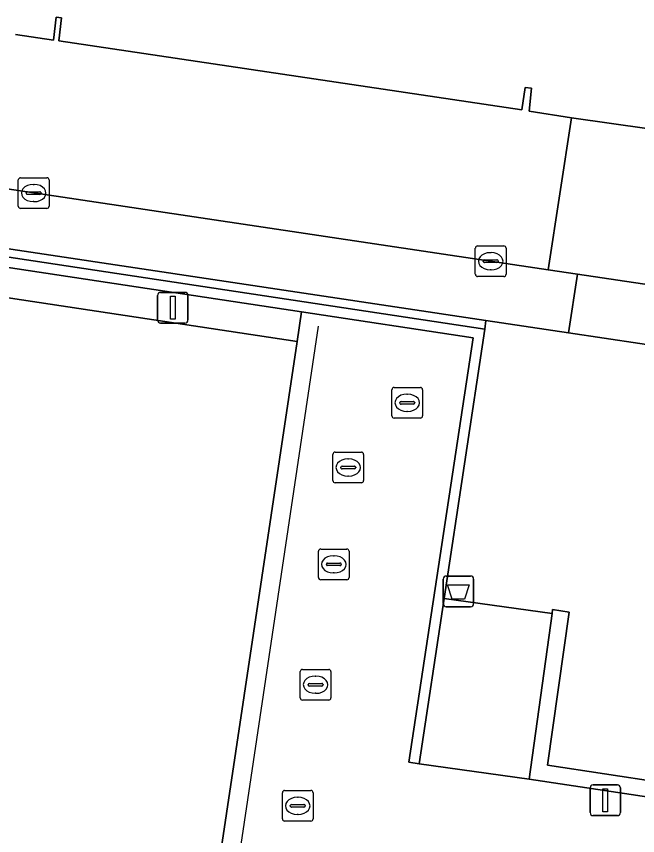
# Model space of a CAD drawing. Extents: x 164148 to 165261, y 382513 to 383432.
# Drawn here: x 164889.35 to 164909.59, y 382766.85 to 382793.54 of the extents above; entities that cross this region are included whole.
import ezdxf

# ---------------------------------------------------------------- set-up
doc = ezdxf.new("R2010")
doc.units = 0
for name, color, linetype in [('IMGEO_Afvalbak', 7, 'Continuous'), ('IMGEO_Groenvoorziening', 7, 'Continuous'), ('IMGEO_Hek', 7, 'Continuous'), ('IMGEO_Kolk', 7, 'Continuous'), ('IMGEO_Lichtmast', 7, 'Continuous'), ('IMGEO_Muur', 7, 'Continuous'), ('IMGEO_Rijbaan_lokaal_open', 7, 'Continuous'), ('IMGEO_Terreindeel_open', 7, 'Continuous'), ('IMGEO_Voetpad_op_trap', 7, 'Continuous'), ('IMGEO_Voetpad_open', 7, 'Continuous')]:
    doc.layers.add(name, color=color, linetype=linetype)

msp = doc.modelspace()

# ---------------------------------------------------------------- linework, layer by layer
at = {"layer": 'IMGEO_Afvalbak'}
for p, q in [((164903.253, 382774.409), (164903.253, 382775.209)), ((164903.253, 382775.209), (164903.253, 382774.409)), ((164903.353, 382775.309), (164904.143, 382775.309)), ((164904.143, 382775.309), (164903.353, 382775.309)), ((164904.243, 382775.209), (164904.243, 382774.409)), ((164904.243, 382774.409), (164904.243, 382775.209)), ((164904.143, 382774.309), (164903.353, 382774.309)), ((164903.353, 382774.309), (164904.143, 382774.309))]:
    msp.add_line(p, q, dxfattribs=at)
msp.add_lwpolyline([(164903.396, 382775.023), (164904.1, 382775.023), (164903.951, 382774.553), (164903.545, 382774.553), (164903.396, 382775.023)], dxfattribs=at)
for centre, start, end in [((164903.353, 382775.209), 90, 180), ((164903.353, 382775.209), 90, 180), ((164904.143, 382775.209), 0, 90), ((164904.143, 382775.209), 360, 90), ((164903.353, 382774.409), 180, 270), ((164903.353, 382774.409), 180, 270), ((164904.143, 382774.409), 270, 0), ((164904.143, 382774.409), 270, 0)]:
    msp.add_arc(centre, 0.1, start, end, dxfattribs=at)
at = {"layer": 'IMGEO_Groenvoorziening'}
for points in [[(164792.252, 382800.363), (164904.609, 382783.355), (164904.645, 382783.638), (164789.299, 382800.968)], [(164889.319, 382792.957), (164890.552, 382792.773), (164890.644, 382793.524), (164890.816, 382793.499), (164890.733, 382792.751), (164905.819, 382790.501), (164905.92, 382791.228), (164906.134, 382791.201), (164906.055, 382790.454), (164907.433, 382790.237), (164911.187, 382789.711)]]:
    msp.add_lwpolyline(points, dxfattribs=at)
at = {"layer": 'IMGEO_Hek'}
msp.add_lwpolyline([(164899.183, 382783.446), (164888.424, 382711.456), (164849.165, 382717.337)], dxfattribs=at)
at = {"layer": 'IMGEO_Kolk'}
for p, q in [((164889.409, 382787.362), (164889.409, 382788.214)), ((164889.484, 382788.288), (164890.336, 382788.288)), ((164890.41, 382788.214), (164890.41, 382787.362)), ((164889.897, 382788.068), (164889.922, 382788.068)), ((164889.668, 382787.782), (164889.668, 382787.794)), ((164890.106, 382787.745), (164889.708, 382787.745)), ((164889.711, 382787.831), (164890.109, 382787.831)), ((164890.152, 382787.794), (164890.152, 382787.782)), ((164889.92, 382787.508), (164889.895, 382787.508)), ((164890.336, 382787.288), (164889.484, 382787.288)), ((164904.374, 382786.066), (164905.226, 382786.066)), ((164904.299, 382785.14), (164904.299, 382785.992)), ((164904.787, 382785.846), (164904.812, 382785.846)), ((164905.3, 382785.992), (164905.3, 382785.14)), ((164904.558, 382785.56), (164904.558, 382785.572)), ((164904.996, 382785.523), (164904.598, 382785.523)), ((164904.601, 382785.609), (164904.999, 382785.609)), ((164905.042, 382785.572), (164905.042, 382785.56)), ((164904.81, 382785.286), (164904.785, 382785.286)), ((164905.226, 382785.066), (164904.374, 382785.066)), ((164901.581, 382780.528), (164901.581, 382781.38)), ((164901.656, 382781.454), (164902.508, 382781.454)), ((164902.069, 382781.234), (164902.094, 382781.234)), ((164902.582, 382781.38), (164902.582, 382780.528)), ((164901.883, 382780.997), (164902.281, 382780.997)), ((164901.84, 382780.948), (164901.84, 382780.96)), ((164902.278, 382780.911), (164901.88, 382780.911)), ((164902.324, 382780.96), (164902.324, 382780.948)), ((164902.508, 382780.454), (164901.656, 382780.454)), ((164902.092, 382780.674), (164902.067, 382780.674)), ((164899.658, 382778.42), (164899.658, 382779.272)), ((164899.733, 382779.346), (164900.585, 382779.346)), ((164900.146, 382779.126), (164900.171, 382779.126)), ((164900.659, 382779.272), (164900.659, 382778.42)), ((164899.917, 382778.84), (164899.917, 382778.852)), ((164899.96, 382778.889), (164900.358, 382778.889)), ((164900.401, 382778.852), (164900.401, 382778.84)), ((164900.355, 382778.803), (164899.957, 382778.803)), ((164900.169, 382778.566), (164900.144, 382778.566)), ((164900.585, 382778.346), (164899.733, 382778.346)), ((164899.261, 382776.19), (164900.113, 382776.19)), ((164899.186, 382775.264), (164899.186, 382776.116)), ((164899.674, 382775.97), (164899.699, 382775.97)), ((164900.187, 382776.116), (164900.187, 382775.264)), ((164899.445, 382775.684), (164899.445, 382775.696)), ((164899.883, 382775.647), (164899.485, 382775.647)), ((164899.488, 382775.733), (164899.886, 382775.733)), ((164899.929, 382775.696), (164899.929, 382775.684)), ((164899.697, 382775.41), (164899.672, 382775.41)), ((164900.113, 382775.19), (164899.261, 382775.19)), ((164898.594, 382771.342), (164898.594, 382772.194)), ((164898.669, 382772.268), (164899.521, 382772.268)), ((164899.595, 382772.194), (164899.595, 382771.342)), ((164899.082, 382772.048), (164899.107, 382772.048)), ((164898.853, 382771.762), (164898.853, 382771.774)), ((164899.291, 382771.725), (164898.893, 382771.725)), ((164898.896, 382771.811), (164899.294, 382771.811)), ((164899.337, 382771.774), (164899.337, 382771.762)), ((164899.105, 382771.488), (164899.08, 382771.488)), ((164899.521, 382771.268), (164898.669, 382771.268)), ((164898.012, 382767.396), (164898.012, 382768.248)), ((164898.087, 382768.322), (164898.939, 382768.322)), ((164899.013, 382768.248), (164899.013, 382767.396)), ((164898.5, 382768.102), (164898.525, 382768.102)), ((164898.271, 382767.816), (164898.271, 382767.828)), ((164898.709, 382767.779), (164898.311, 382767.779)), ((164898.314, 382767.865), (164898.712, 382767.865)), ((164898.755, 382767.828), (164898.755, 382767.816)), ((164898.523, 382767.542), (164898.498, 382767.542)), ((164898.939, 382767.322), (164898.087, 382767.322))]:
    msp.add_line(p, q, dxfattribs=at)
for points in [[(164889.409, 382787.362), (164889.409, 382788.214)], [(164889.484, 382788.288), (164890.336, 382788.288)], [(164890.41, 382788.214), (164890.41, 382787.362)], [(164890.336, 382787.288), (164889.484, 382787.288)], [(164904.374, 382786.066), (164905.226, 382786.066)], [(164904.299, 382785.14), (164904.299, 382785.992)], [(164905.3, 382785.992), (164905.3, 382785.14)], [(164905.226, 382785.066), (164904.374, 382785.066)], [(164901.581, 382780.528), (164901.581, 382781.38)], [(164901.656, 382781.454), (164902.508, 382781.454)], [(164902.582, 382781.38), (164902.582, 382780.528)], [(164902.508, 382780.454), (164901.656, 382780.454)], [(164899.658, 382778.42), (164899.658, 382779.272)], [(164899.733, 382779.346), (164900.585, 382779.346)], [(164900.659, 382779.272), (164900.659, 382778.42)], [(164900.585, 382778.346), (164899.733, 382778.346)], [(164899.261, 382776.19), (164900.113, 382776.19)], [(164899.186, 382775.264), (164899.186, 382776.116)], [(164900.187, 382776.116), (164900.187, 382775.264)], [(164900.113, 382775.19), (164899.261, 382775.19)], [(164898.594, 382771.342), (164898.594, 382772.194)], [(164898.669, 382772.268), (164899.521, 382772.268)], [(164899.595, 382772.194), (164899.595, 382771.342)], [(164899.521, 382771.268), (164898.669, 382771.268)], [(164898.012, 382767.396), (164898.012, 382768.248)], [(164898.087, 382768.322), (164898.939, 382768.322)], [(164899.013, 382768.248), (164899.013, 382767.396)], [(164898.939, 382767.322), (164898.087, 382767.322)]]:
    msp.add_lwpolyline(points, dxfattribs=at)
for centre, radius, start, end in [((164889.486, 382788.212), 0.0765, 91.552, 178.448), ((164889.486, 382788.212), 0.0765, 91.552, 178.448), ((164890.334, 382788.212), 0.0765, 1.552, 88.448), ((164890.334, 382788.212), 0.0765, 1.552, 88.448), ((164889.708, 382787.791), 0.0403, 85.8775, 175.7526), ((164889.705, 382787.781), 0.0366, 178.938, 274.7102), ((164890.109, 382787.788), 0.043, 264.8664, 352.4533), ((164890.113, 382787.793), 0.0386, 1.7309, 96.639), ((164889.486, 382787.364), 0.0765, 181.552, 268.448), ((164889.486, 382787.364), 0.0765, 181.552, 268.448), ((164890.334, 382787.364), 0.0765, 271.552, 358.448), ((164890.334, 382787.364), 0.0765, 271.552, 358.448), ((164904.376, 382785.99), 0.0765, 91.552, 178.448), ((164904.376, 382785.99), 0.0765, 91.552, 178.448), ((164905.224, 382785.99), 0.0765, 1.552, 88.448), ((164905.224, 382785.99), 0.0765, 1.552, 88.448), ((164904.598, 382785.569), 0.0403, 85.8775, 175.7526), ((164904.595, 382785.559), 0.0366, 178.938, 274.7102), ((164904.999, 382785.566), 0.043, 264.8664, 352.4533), ((164905.003, 382785.571), 0.0386, 1.7309, 96.639), ((164904.376, 382785.142), 0.0765, 181.552, 268.448), ((164904.376, 382785.142), 0.0765, 181.552, 268.448), ((164905.224, 382785.142), 0.0765, 271.552, 358.448), ((164905.224, 382785.142), 0.0765, 271.552, 358.448), ((164901.658, 382781.378), 0.0765, 91.552, 178.448), ((164901.658, 382781.378), 0.0765, 91.552, 178.448), ((164902.506, 382781.378), 0.0765, 1.552, 88.448), ((164902.506, 382781.378), 0.0765, 1.552, 88.448), ((164901.88, 382780.957), 0.0403, 85.8775, 175.7526), ((164902.285, 382780.959), 0.0386, 1.7309, 96.639), ((164901.877, 382780.947), 0.0366, 178.938, 274.7102), ((164902.281, 382780.954), 0.043, 264.8664, 352.4533), ((164901.658, 382780.53), 0.0765, 181.552, 268.448), ((164901.658, 382780.53), 0.0765, 181.552, 268.448), ((164902.506, 382780.53), 0.0765, 271.552, 358.448), ((164902.506, 382780.53), 0.0765, 271.552, 358.448), ((164899.735, 382779.27), 0.0765, 91.552, 178.448), ((164899.735, 382779.27), 0.0765, 91.552, 178.448), ((164900.583, 382779.27), 0.0765, 1.552, 88.448), ((164900.583, 382779.27), 0.0765, 1.552, 88.448), ((164899.957, 382778.849), 0.0403, 85.8775, 175.7526), ((164899.954, 382778.839), 0.0366, 178.938, 274.7102), ((164900.358, 382778.846), 0.043, 264.8664, 352.4533), ((164900.362, 382778.851), 0.0386, 1.7309, 96.639), ((164899.735, 382778.422), 0.0765, 181.552, 268.448), ((164899.735, 382778.422), 0.0765, 181.552, 268.448), ((164900.583, 382778.422), 0.0765, 271.552, 358.448), ((164900.583, 382778.422), 0.0765, 271.552, 358.448), ((164899.263, 382776.114), 0.0765, 91.552, 178.448), ((164899.263, 382776.114), 0.0765, 91.552, 178.448), ((164900.111, 382776.114), 0.0765, 1.552, 88.448), ((164900.111, 382776.114), 0.0765, 1.552, 88.448), ((164899.485, 382775.693), 0.0403, 85.8775, 175.7526), ((164899.482, 382775.683), 0.0366, 178.938, 274.7102), ((164899.886, 382775.69), 0.043, 264.8664, 352.4533), ((164899.89, 382775.695), 0.0386, 1.7309, 96.639), ((164899.263, 382775.266), 0.0765, 181.552, 268.448), ((164899.263, 382775.266), 0.0765, 181.552, 268.448), ((164900.111, 382775.266), 0.0765, 271.552, 358.448), ((164900.111, 382775.266), 0.0765, 271.552, 358.448), ((164898.671, 382772.192), 0.0765, 91.552, 178.448), ((164898.671, 382772.192), 0.0765, 91.552, 178.448), ((164899.519, 382772.192), 0.0765, 1.552, 88.448), ((164899.519, 382772.192), 0.0765, 1.552, 88.448), ((164898.893, 382771.771), 0.0403, 85.8775, 175.7526), ((164898.89, 382771.761), 0.0366, 178.938, 274.7102), ((164899.294, 382771.768), 0.043, 264.8664, 352.4533), ((164899.298, 382771.773), 0.0386, 1.7309, 96.639), ((164898.671, 382771.344), 0.0765, 181.552, 268.448), ((164898.671, 382771.344), 0.0765, 181.552, 268.448), ((164899.519, 382771.344), 0.0765, 271.552, 358.448), ((164899.519, 382771.344), 0.0765, 271.552, 358.448), ((164898.089, 382768.246), 0.0765, 91.552, 178.448), ((164898.089, 382768.246), 0.0765, 91.552, 178.448), ((164898.937, 382768.246), 0.0765, 1.552, 88.448), ((164898.937, 382768.246), 0.0765, 1.552, 88.448), ((164898.311, 382767.825), 0.0403, 85.8775, 175.7526), ((164898.308, 382767.815), 0.0366, 178.938, 274.7102), ((164898.712, 382767.822), 0.043, 264.8664, 352.4533), ((164898.716, 382767.827), 0.0386, 1.7309, 96.639), ((164898.089, 382767.398), 0.0765, 181.552, 268.448), ((164898.089, 382767.398), 0.0765, 181.552, 268.448), ((164898.937, 382767.398), 0.0765, 271.552, 358.448), ((164898.937, 382767.398), 0.0765, 271.552, 358.448)]:
    msp.add_arc(centre, radius, start, end, dxfattribs=at)
for centre, major_axis, ratio, start_param, end_param in [((164889.896, 382787.788), (-0.387, 0.002), 0.722429, 4.712389, 7.853982), ((164889.921, 382787.788), (-0.39, 0.002), 0.717154, 1.570796, 4.712389), ((164904.786, 382785.566), (-0.387, 0.002), 0.722429, 4.712389, 7.853982), ((164904.811, 382785.566), (-0.39, 0.002), 0.717154, 1.570796, 4.712389), ((164902.068, 382780.954), (-0.387, 0.002), 0.722429, 4.712389, 7.853982), ((164902.093, 382780.954), (-0.39, 0.002), 0.717154, 1.570796, 4.712389), ((164900.145, 382778.846), (-0.387, 0.002), 0.722429, 4.712389, 7.853982), ((164900.17, 382778.846), (-0.39, 0.002), 0.717154, 1.570796, 4.712389), ((164899.673, 382775.69), (-0.387, 0.002), 0.722429, 4.712389, 7.853982), ((164899.698, 382775.69), (-0.39, 0.002), 0.717154, 1.570796, 4.712389), ((164899.081, 382771.768), (-0.387, 0.002), 0.722429, 4.712389, 7.853982), ((164899.106, 382771.768), (-0.39, 0.002), 0.717154, 1.570796, 4.712389), ((164898.499, 382767.822), (-0.387, 0.002), 0.722429, 4.712389, 7.853982), ((164898.524, 382767.822), (-0.39, 0.002), 0.717154, 1.570796, 4.712389)]:
    msp.add_ellipse(centre, major_axis=major_axis, ratio=ratio, start_param=start_param, end_param=end_param, dxfattribs=at)
at = {"layer": 'IMGEO_Lichtmast'}
for p, q in [((164893.945, 382783.653), (164893.945, 382784.453)), ((164893.945, 382784.453), (164893.945, 382783.653)), ((164894.045, 382784.553), (164894.835, 382784.553)), ((164894.835, 382784.553), (164894.045, 382784.553)), ((164894.935, 382784.453), (164894.935, 382783.653)), ((164894.935, 382783.653), (164894.935, 382784.453)), ((164894.835, 382783.553), (164894.045, 382783.553)), ((164894.045, 382783.553), (164894.835, 382783.553)), ((164908.138, 382768.503), (164908.928, 382768.503)), ((164908.928, 382768.503), (164908.138, 382768.503)), ((164908.038, 382767.603), (164908.038, 382768.403)), ((164908.038, 382768.403), (164908.038, 382767.603)), ((164909.028, 382768.403), (164909.028, 382767.603)), ((164909.028, 382767.603), (164909.028, 382768.403)), ((164908.928, 382767.503), (164908.138, 382767.503)), ((164908.138, 382767.503), (164908.928, 382767.503))]:
    msp.add_line(p, q, dxfattribs=at)
for points in [[(164894.365, 382784.428), (164894.515, 382784.428), (164894.515, 382783.678), (164894.365, 382783.678), (164894.365, 382784.428)], [(164908.458, 382768.378), (164908.608, 382768.378), (164908.608, 382767.628), (164908.458, 382767.628), (164908.458, 382768.378)]]:
    msp.add_lwpolyline(points, dxfattribs=at)
for centre, start, end in [((164894.045, 382784.453), 90, 180), ((164894.045, 382784.453), 90, 180), ((164894.835, 382784.453), 0, 90), ((164894.835, 382784.453), 360, 90), ((164894.045, 382783.653), 180, 270), ((164894.045, 382783.653), 180, 270), ((164894.835, 382783.653), 270, 0), ((164894.835, 382783.653), 270, 0), ((164908.138, 382768.403), 90, 180), ((164908.138, 382768.403), 90, 180), ((164908.928, 382768.403), 0, 90), ((164908.928, 382768.403), 360, 90), ((164908.138, 382767.603), 180, 270), ((164908.138, 382767.603), 180, 270), ((164908.928, 382767.603), 270, 0), ((164908.928, 382767.603), 270, 0)]:
    msp.add_arc(centre, 0.1, start, end, dxfattribs=at)
at = {"layer": 'IMGEO_Muur'}
for points in [[(164904.609, 382783.355), (164792.252, 382800.363), (164792.202, 382800.028), (164898.641, 382783.916), (164904.223, 382783.071), (164902.133, 382769.244), (164902.468, 382769.193), (164903.281, 382774.572)], [(164973.881, 382759), (164912.216, 382768.303), (164906.654, 382769.142), (164907.355, 382774.135), (164906.817, 382774.223), (164906.798, 382774.086), (164906.053, 382768.689), (164914.504, 382767.418), (164946.117, 382762.666), (165000.582, 382754.478), (165000.69, 382755.098)]]:
    msp.add_lwpolyline(points, close=True, dxfattribs=at)
at = {"layer": 'IMGEO_Rijbaan_lokaal_open'}
for points in [[(164789.654, 382802.818), (164906.667, 382785.288), (164907.433, 382790.237), (164906.055, 382790.454), (164906.134, 382791.201), (164905.92, 382791.228), (164905.819, 382790.501), (164890.733, 382792.751), (164890.816, 382793.499), (164890.644, 382793.524), (164890.552, 382792.773), (164889.319, 382792.957)], [(164911.187, 382789.711), (164907.433, 382790.237), (164906.667, 382785.288), (164907.627, 382785.146), (164922.741, 382782.898), (164930.148, 382781.796), (164930.899, 382786.746), (164928.476, 382787.16)]]:
    msp.add_lwpolyline(points, dxfattribs=at)
at = {"layer": 'IMGEO_Terreindeel_open'}
msp.add_lwpolyline([(164898.494, 382782.948), (164793.08, 382798.898), (164792.304, 382793.992), (164789.327, 382794.458), (164779.993, 382732.075), (164779.448, 382728.436), (164887.884, 382712.15)], close=True, dxfattribs=at)
at = {"layer": 'IMGEO_Voetpad_op_trap'}
msp.add_lwpolyline([(164906.798, 382774.086), (164903.281, 382774.572), (164902.468, 382769.193), (164906.053, 382768.689)], close=True, dxfattribs=at)
at = {"layer": 'IMGEO_Voetpad_open'}
for points in [[(164907.627, 382785.146), (164906.667, 382785.288), (164789.654, 382802.818), (164789.299, 382800.968), (164904.645, 382783.638), (164907.338, 382783.234)], [(164792.202, 382800.028), (164791.766, 382797.051), (164791.714, 382796.716), (164791.555, 382795.543), (164791.512, 382795.222), (164788.475, 382795.618), (164788.322, 382794.6), (164789.327, 382794.458), (164792.304, 382793.992), (164793.08, 382798.898), (164898.494, 382782.948), (164898.641, 382783.916)], [(164907.627, 382785.146), (164907.338, 382783.234), (164914.311, 382782.186), (164922.259, 382780.992), (164922.449, 382780.963), (164922.741, 382782.898)], [(164916.634, 382744.841), (164917.785, 382752.413), (164917.921, 382753.31), (164919.859, 382766.219), (164946.065, 382762.373), (164946.117, 382762.666), (164914.504, 382767.418), (164906.053, 382768.689), (164902.468, 382769.193), (164902.133, 382769.244), (164904.223, 382783.071), (164898.641, 382783.916), (164898.494, 382782.948), (164887.884, 382712.15), (164887.926, 382708.278), (164877.184, 382636.451), (164879.625, 382636.086), (164885.567, 382635.198), (164899.875, 382633.059)], [(164914.311, 382782.186), (164907.338, 382783.234), (164904.645, 382783.638), (164904.609, 382783.355), (164903.281, 382774.572), (164906.798, 382774.086), (164906.817, 382774.223), (164907.355, 382774.135), (164906.654, 382769.142), (164912.216, 382768.303)]]:
    msp.add_lwpolyline(points, close=True, dxfattribs=at)

doc.saveas('drawing.dxf')
